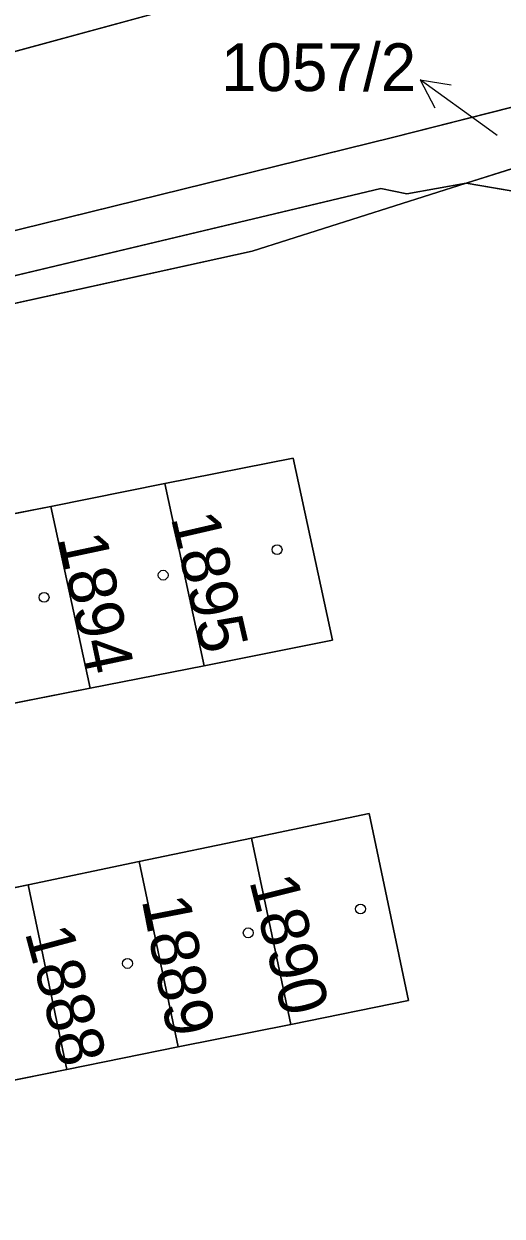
# Model space of a CAD drawing. Extents: x -689422 to -685210, y -987725 to -982160.
# Drawn here: x -686616.77 to -686599.73, y -985719.35 to -985676.92 of the extents above; entities that cross this region are included whole.
import ezdxf

# ---------------------------------------------------------------- set-up
doc = ezdxf.new("R2010")
doc.units = 0
for name, color, linetype in [('KN_Budovy', 7, 'Continuous'), ('KN_Hranice_parcel', 7, 'Continuous'), ('KN_Parcelni cisla', 7, 'Continuous'), ('KN_Parcelni cisla_sipky', 7, 'Continuous'), ('KN_Polygon parcely', 7, 'Continuous'), ('KN_POZEMKY_OSTATNI PLOCHA', 7, 'Continuous'), ('KN_POZEMKY_ZASTAVENA PLOCHA', 7, 'Continuous'), ('KN_VYUZITI_16_ostatni plocha_silnice', 7, 'Continuous'), ('KN_VYUZITI_17_ostatni plocha_ostatni komunikace', 7, 'Continuous'), ('KN_VYUZITI_23_ostatni plocha_manipulacni plocha', 7, 'Continuous'), ('KN_VYUZITI_26_ostatni plocha_jina plocha', 7, 'Continuous'), ('KN_Značky budov', 7, 'Continuous')]:
    doc.layers.add(name, color=color, linetype=linetype)

msp = doc.modelspace()

# ---------------------------------------------------------------- linework, layer by layer
at = {"layer": 'KN_Budovy'}
for points in [[(-686611.75, -985693.28), (-686610.35, -985699.76), (-686605.78, -985698.85), (-686607.18, -985692.37)], [(-686615.81, -985694.09), (-686614.41, -985700.56), (-686610.35, -985699.76), (-686611.75, -985693.28)], [(-686619.91, -985694.9), (-686618.51, -985701.37), (-686614.41, -985700.56), (-686615.81, -985694.09)], [(-686604.47, -985705.02), (-686608.66, -985705.9), (-686607.26, -985712.53), (-686603.07, -985711.68)], [(-686611.27, -985713.33), (-686607.26, -985712.53), (-686608.66, -985705.9), (-686612.66, -985706.73)], [(-686616.62, -985707.56), (-686615.24, -985714.13), (-686611.27, -985713.33), (-686612.66, -985706.73)], [(-686620.66, -985708.41), (-686619.29, -985714.95), (-686615.24, -985714.13), (-686616.62, -985707.56)]]:
    msp.add_lwpolyline(points, close=True, dxfattribs=at)
at = {"layer": 'KN_Hranice_parcel'}
for p, q in [((-686592.35, -985679.84), (-686601.01, -985682.59)), ((-686601.01, -985682.59), (-686593.6, -985683.86)), ((-686615.81, -985694.09), (-686611.75, -985693.28)), ((-686610.35, -985699.76), (-686611.75, -985693.28)), ((-686619.91, -985694.9), (-686615.81, -985694.09)), ((-686614.41, -985700.56), (-686615.81, -985694.09)), ((-686610.35, -985699.76), (-686614.41, -985700.56)), ((-686614.41, -985700.56), (-686618.51, -985701.37)), ((-686612.66, -985706.73), (-686608.66, -985705.9)), ((-686607.26, -985712.53), (-686608.66, -985705.9)), ((-686616.62, -985707.56), (-686612.66, -985706.73)), ((-686611.27, -985713.33), (-686612.66, -985706.73)), ((-686620.66, -985708.41), (-686616.62, -985707.56)), ((-686615.24, -985714.13), (-686616.62, -985707.56)), ((-686607.26, -985712.53), (-686611.27, -985713.33)), ((-686611.27, -985713.33), (-686615.24, -985714.13)), ((-686615.24, -985714.13), (-686619.29, -985714.95))]:
    msp.add_line(p, q, dxfattribs=at)
for points in [[(-686694.38, -985702.9), (-686679.72, -985699.33), (-686665.47, -985696), (-686637.57, -985689.18), (-686619.41, -985684.84), (-686603.64, -985680.96), (-686588.13, -985677.03), (-686571.31, -985672.86), (-686546.82, -985666.71), (-686521.13, -985660.32), (-686492.87, -985653.26), (-686488.08, -985652.03), (-686481.42, -985650.48), (-686474.36, -985649.07), (-686453.26, -985645.2)], [(-686590.12, -985670.56), (-686597.37, -985672.53), (-686619.67, -985678.6), (-686620.27, -985678.76), (-686634.38, -985682.6)], [(-686658.45, -985695.92), (-686658.31, -985695.79), (-686637.37, -985690.72), (-686618.87, -985686.3), (-686604.05, -985682.78), (-686603.13, -985682.97), (-686601.01, -985682.59)], [(-686601.01, -985682.59), (-686608.64, -985685.01), (-686657.15, -985695.67), (-686658.45, -985695.92)], [(-686611.75, -985693.28), (-686607.18, -985692.37), (-686605.78, -985698.85), (-686610.35, -985699.76)], [(-686608.66, -985705.9), (-686604.47, -985705.02), (-686603.07, -985711.68), (-686607.26, -985712.53)]]:
    msp.add_lwpolyline(points, dxfattribs=at)
at = {"layer": 'KN_Parcelni cisla_sipky'}
for p, q in [((-686600.22, -985680.67), (-686602.648, -985678.906)), ((-686602.648, -985678.906), (-686601.543, -985679.09)), ((-686602.648, -985678.906), (-686602.132, -985679.9)), ((-686599.91, -985680.89), (-686600.22, -985680.67))]:
    msp.add_line(p, q, dxfattribs=at)
at = {"layer": 'KN_Polygon parcely'}
for points in [[(-686688.35, -985683.35), (-686673.21, -985683.45), (-686672.14, -985688.84), (-686669.42, -985688.18), (-686670.12, -985682.63), (-686664.52, -985682.15), (-686636.6, -985664.46), (-686630.4, -985662.63), (-686619.88, -985665.01), (-686636.02, -985680.55), (-686634.38, -985682.6), (-686620.27, -985678.76), (-686619.67, -985678.6), (-686597.37, -985672.53), (-686590.12, -985670.56), (-686590.62, -985668.77), (-686594.77, -985666.85), (-686597.75, -985663.1), (-686604.01, -985652.57), (-686614.35, -985647), (-686642.2, -985647.03), (-686674.41, -985651.4), (-686674.77, -985648.57), (-686688.73, -985652)], [(-686679.72, -985699.33), (-686665.47, -985696), (-686637.57, -985689.18), (-686619.41, -985684.84), (-686603.64, -985680.96), (-686588.13, -985677.03), (-686571.31, -985672.86), (-686546.82, -985666.71), (-686521.13, -985660.32), (-686492.87, -985653.26)], [(-686492.87, -985653.26), (-686521.13, -985660.32), (-686546.82, -985666.71), (-686571.31, -985672.86), (-686588.13, -985677.03), (-686603.64, -985680.96), (-686619.41, -985684.84), (-686637.57, -985689.18), (-686665.47, -985696), (-686679.72, -985699.33)], [(-686694.38, -985702.9), (-686658.45, -985695.92), (-686658.31, -985695.79), (-686637.37, -985690.72), (-686618.87, -985686.3), (-686604.05, -985682.78), (-686603.13, -985682.97), (-686601.01, -985682.59), (-686592.35, -985679.84), (-686585.83, -985677.77), (-686492.65, -985654.15)], [(-686523.45, -985655.14), (-686549.87, -985660.25), (-686560.47, -985662.93), (-686580.99, -985668.13), (-686587.88, -985669.96), (-686590.12, -985670.56), (-686597.37, -985672.53), (-686619.67, -985678.6), (-686620.27, -985678.76), (-686634.38, -985682.6), (-686653.6, -985687.12), (-686654.28, -985685.77), (-686666.4, -985687.7), (-686666.64, -985690.16), (-686696.37, -985695.11)], [(-686648.08, -985700.5), (-686643.99, -985699.69), (-686640.2, -985698.93), (-686636.12, -985698.12), (-686631.7, -985697.24), (-686628.02, -985696.51), (-686623.99, -985695.71), (-686619.91, -985694.9), (-686615.81, -985694.09), (-686611.75, -985693.28), (-686607.18, -985692.37), (-686605.78, -985698.85), (-686610.35, -985699.76), (-686614.41, -985700.56), (-686618.51, -985701.37), (-686622.59, -985702.18), (-686626.62, -985702.98), (-686630.3, -985703.71), (-686634.71, -985704.58), (-686638.79, -985705.39), (-686642.58, -985706.14), (-686646.67, -985706.95)]]:
    msp.add_lwpolyline(points, dxfattribs=at)
for points in [[(-686592.35, -985679.84), (-686601.01, -985682.59), (-686593.6, -985683.86), (-686581.29, -985689.11), (-686567.75, -985688.02), (-686562.74, -985687.61), (-686551.34, -985685.6), (-686551.66, -985681.76), (-686592.38, -985680.92)], [(-686601.01, -985682.59), (-686608.64, -985685.01), (-686657.15, -985695.67), (-686658.45, -985695.92), (-686694.38, -985702.9), (-686703.18, -985705.05), (-686712.73, -985706.47), (-686716.23, -985714.43), (-686706.57, -985712.79), (-686631.35, -985720.56), (-686615.9, -985724.94), (-686592.56, -985733.57), (-686591.41, -985734.8), (-686575.07, -985691.76), (-686581.29, -985689.11), (-686593.6, -985683.86)], [(-686658.45, -985695.92), (-686657.15, -985695.67), (-686608.64, -985685.01), (-686601.01, -985682.59), (-686603.13, -985682.97), (-686604.05, -985682.78), (-686618.87, -985686.3), (-686637.37, -985690.72), (-686658.31, -985695.79)], [(-686610.35, -985699.76), (-686605.78, -985698.85), (-686607.18, -985692.37), (-686611.75, -985693.28)], [(-686610.35, -985699.76), (-686611.75, -985693.28), (-686615.81, -985694.09), (-686614.41, -985700.56)], [(-686614.41, -985700.56), (-686615.81, -985694.09), (-686619.91, -985694.9), (-686618.51, -985701.37)], [(-686620.66, -985708.41), (-686616.62, -985707.56), (-686612.66, -985706.73), (-686608.66, -985705.9), (-686604.47, -985705.02), (-686603.07, -985711.68), (-686607.26, -985712.53), (-686611.27, -985713.33), (-686615.24, -985714.13), (-686619.29, -985714.95), (-686623.21, -985715.74), (-686627.19, -985716.54), (-686631.2, -985717.35), (-686635.46, -985718.21), (-686636.8, -985711.78), (-686632.55, -985710.89), (-686628.55, -985710.06), (-686624.57, -985709.22)], [(-686607.26, -985712.53), (-686603.07, -985711.68), (-686604.47, -985705.02), (-686608.66, -985705.9)], [(-686608.66, -985705.9), (-686612.66, -985706.73), (-686611.27, -985713.33), (-686607.26, -985712.53)], [(-686612.66, -985706.73), (-686616.62, -985707.56), (-686615.24, -985714.13), (-686611.27, -985713.33)], [(-686616.62, -985707.56), (-686620.66, -985708.41), (-686619.29, -985714.95), (-686615.24, -985714.13)]]:
    msp.add_lwpolyline(points, close=True, dxfattribs=at)
at = {"layer": 'KN_POZEMKY_OSTATNI PLOCHA'}
for p, q in [((-686619.67, -985678.6), (-686597.37, -985672.53)), ((-686597.37, -985672.53), (-686619.67, -985678.6)), ((-686588.13, -985677.03), (-686603.64, -985680.96)), ((-686603.64, -985680.96), (-686588.13, -985677.03)), ((-686592.35, -985679.84), (-686601.01, -985682.59)), ((-686601.01, -985682.59), (-686592.35, -985679.84)), ((-686603.64, -985680.96), (-686619.41, -985684.84)), ((-686619.41, -985684.84), (-686603.64, -985680.96)), ((-686604.05, -985682.78), (-686618.87, -985686.3)), ((-686618.87, -985686.3), (-686604.05, -985682.78)), ((-686601.01, -985682.59), (-686608.64, -985685.01)), ((-686608.64, -985685.01), (-686601.01, -985682.59)), ((-686603.13, -985682.97), (-686604.05, -985682.78)), ((-686604.05, -985682.78), (-686603.13, -985682.97)), ((-686601.01, -985682.59), (-686603.13, -985682.97)), ((-686603.13, -985682.97), (-686601.01, -985682.59)), ((-686601.01, -985682.59), (-686593.6, -985683.86)), ((-686593.6, -985683.86), (-686601.01, -985682.59)), ((-686608.64, -985685.01), (-686657.15, -985695.67)), ((-686657.15, -985695.67), (-686608.64, -985685.01)), ((-686607.18, -985692.37), (-686611.75, -985693.28)), ((-686605.78, -985698.85), (-686607.18, -985692.37)), ((-686611.75, -985693.28), (-686615.81, -985694.09)), ((-686615.81, -985694.09), (-686619.91, -985694.9)), ((-686610.35, -985699.76), (-686605.78, -985698.85)), ((-686614.41, -985700.56), (-686610.35, -985699.76)), ((-686618.51, -985701.37), (-686614.41, -985700.56)), ((-686604.47, -985705.02), (-686608.66, -985705.9)), ((-686603.07, -985711.68), (-686604.47, -985705.02)), ((-686608.66, -985705.9), (-686612.66, -985706.73)), ((-686612.66, -985706.73), (-686616.62, -985707.56)), ((-686616.62, -985707.56), (-686620.66, -985708.41)), ((-686607.26, -985712.53), (-686603.07, -985711.68)), ((-686611.27, -985713.33), (-686607.26, -985712.53)), ((-686615.24, -985714.13), (-686611.27, -985713.33)), ((-686619.29, -985714.95), (-686615.24, -985714.13))]:
    msp.add_line(p, q, dxfattribs=at)
at = {"layer": 'KN_POZEMKY_ZASTAVENA PLOCHA'}
for p, q in [((-686611.75, -985693.28), (-686607.18, -985692.37)), ((-686607.18, -985692.37), (-686605.78, -985698.85)), ((-686615.81, -985694.09), (-686611.75, -985693.28)), ((-686610.35, -985699.76), (-686611.75, -985693.28)), ((-686611.75, -985693.28), (-686610.35, -985699.76)), ((-686619.91, -985694.9), (-686615.81, -985694.09)), ((-686615.81, -985694.09), (-686614.41, -985700.56)), ((-686614.41, -985700.56), (-686615.81, -985694.09)), ((-686605.78, -985698.85), (-686610.35, -985699.76)), ((-686610.35, -985699.76), (-686614.41, -985700.56)), ((-686614.41, -985700.56), (-686618.51, -985701.37)), ((-686608.66, -985705.9), (-686604.47, -985705.02)), ((-686604.47, -985705.02), (-686603.07, -985711.68)), ((-686612.66, -985706.73), (-686608.66, -985705.9)), ((-686608.66, -985705.9), (-686607.26, -985712.53)), ((-686607.26, -985712.53), (-686608.66, -985705.9)), ((-686616.62, -985707.56), (-686612.66, -985706.73)), ((-686612.66, -985706.73), (-686611.27, -985713.33)), ((-686611.27, -985713.33), (-686612.66, -985706.73)), ((-686620.66, -985708.41), (-686616.62, -985707.56)), ((-686616.62, -985707.56), (-686615.24, -985714.13)), ((-686615.24, -985714.13), (-686616.62, -985707.56)), ((-686603.07, -985711.68), (-686607.26, -985712.53)), ((-686607.26, -985712.53), (-686611.27, -985713.33)), ((-686611.27, -985713.33), (-686615.24, -985714.13)), ((-686615.24, -985714.13), (-686619.29, -985714.95))]:
    msp.add_line(p, q, dxfattribs=at)
at = {"layer": 'KN_VYUZITI_16_ostatni plocha_silnice'}
for p, q in [((-686619.67, -985678.6), (-686597.37, -985672.53)), ((-686597.37, -985672.53), (-686619.67, -985678.6)), ((-686588.13, -985677.03), (-686603.64, -985680.96)), ((-686603.64, -985680.96), (-686619.41, -985684.84))]:
    msp.add_line(p, q, dxfattribs=at)
at = {"layer": 'KN_VYUZITI_17_ostatni plocha_ostatni komunikace'}
for p, q in [((-686603.64, -985680.96), (-686588.13, -985677.03)), ((-686592.35, -985679.84), (-686601.01, -985682.59)), ((-686601.01, -985682.59), (-686592.35, -985679.84)), ((-686619.41, -985684.84), (-686603.64, -985680.96)), ((-686604.05, -985682.78), (-686618.87, -985686.3)), ((-686603.13, -985682.97), (-686604.05, -985682.78)), ((-686601.01, -985682.59), (-686603.13, -985682.97)), ((-686593.6, -985683.86), (-686601.01, -985682.59))]:
    msp.add_line(p, q, dxfattribs=at)
at = {"layer": 'KN_VYUZITI_23_ostatni plocha_manipulacni plocha'}
for p, q in [((-686608.64, -985685.01), (-686601.01, -985682.59)), ((-686601.01, -985682.59), (-686593.6, -985683.86)), ((-686657.15, -985695.67), (-686608.64, -985685.01)), ((-686607.18, -985692.37), (-686611.75, -985693.28)), ((-686605.78, -985698.85), (-686607.18, -985692.37)), ((-686611.75, -985693.28), (-686615.81, -985694.09)), ((-686615.81, -985694.09), (-686619.91, -985694.9)), ((-686610.35, -985699.76), (-686605.78, -985698.85)), ((-686614.41, -985700.56), (-686610.35, -985699.76)), ((-686618.51, -985701.37), (-686614.41, -985700.56)), ((-686604.47, -985705.02), (-686608.66, -985705.9)), ((-686603.07, -985711.68), (-686604.47, -985705.02)), ((-686608.66, -985705.9), (-686612.66, -985706.73)), ((-686612.66, -985706.73), (-686616.62, -985707.56)), ((-686616.62, -985707.56), (-686620.66, -985708.41)), ((-686607.26, -985712.53), (-686603.07, -985711.68)), ((-686611.27, -985713.33), (-686607.26, -985712.53)), ((-686615.24, -985714.13), (-686611.27, -985713.33)), ((-686619.29, -985714.95), (-686615.24, -985714.13))]:
    msp.add_line(p, q, dxfattribs=at)
at = {"layer": 'KN_VYUZITI_26_ostatni plocha_jina plocha'}
for p, q in [((-686618.87, -985686.3), (-686604.05, -985682.78)), ((-686601.01, -985682.59), (-686608.64, -985685.01)), ((-686604.05, -985682.78), (-686603.13, -985682.97)), ((-686603.13, -985682.97), (-686601.01, -985682.59)), ((-686608.64, -985685.01), (-686657.15, -985695.67))]:
    msp.add_line(p, q, dxfattribs=at)
at = {"layer": 'KN_Značky budov'}
for centre in [(-686607.747, -985695.629), (-686611.807, -985696.539), (-686616.047, -985697.329), (-686604.777, -985708.419), (-686608.777, -985709.269), (-686613.077, -985710.359)]:
    msp.add_circle(centre, 0.175, dxfattribs=at)

# ---------------------------------------------------------------- texts
at = {"layer": 'KN_Parcelni cisla'}
msp.add_text('1057/2', height=1.7, dxfattribs=at).set_placement((-686609.747, -985679.31))
for s, rotation, p in [('1895', 283, (-686611.538, -985694.491)), ('1894', 282, (-686615.541, -985695.206)), ('1890', 284, (-686608.744, -985707.415)), ('1889', 281, (-686612.574, -985708.092)), ('1888', 285, (-686616.741, -985709.249))]:
    msp.add_text(s, height=1.7, rotation=rotation, dxfattribs=at).set_placement(p)

doc.saveas('drawing.dxf')
